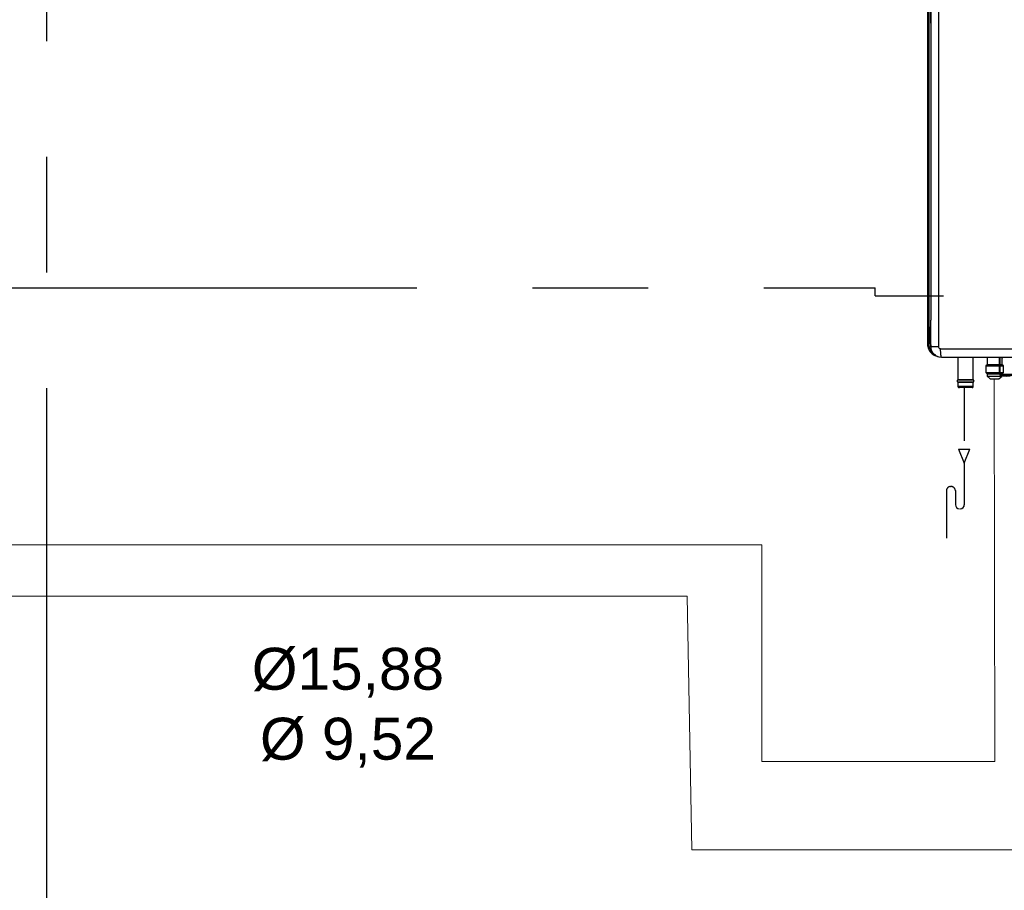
# Model space of a CAD drawing. Header units: millimetres. Extents: x 50532 to 99257, y 49161 to 61325.
# Tile 272 of 350: x 94589 to 95014, y 60572 to 60949. Entities that reach past the tile are written whole.
import ezdxf

# ---------------------------------------------------------------- set-up
doc = ezdxf.new("R2010")
doc.units = ezdxf.units.MM
doc.linetypes.add('CENTER', pattern=[2, 1.25, -0.25, 0.25, -0.25])
doc.linetypes.add('HIDDEN', pattern=[9.525, 6.35, -3.175])
for name, color, linetype in [('AQUAREA', 7, 'Continuous'), ('REFRIGERANTE', 251, 'Continuous'), ('SCRITTE', 7, 'Continuous')]:
    doc.layers.add(name, color=color, linetype=linetype)
doc.layers.add('COLLEGAMENTI ELETTRICI', color=3, linetype='Continuous', lineweight=30)
doc.layers.add('RITORNO', color=160, linetype='Continuous', lineweight=30)
doc.styles.get("Standard").update_dxf_attribs({"font": 'GOTHIC.TTF'})

# ---------------------------------------------------------------- blocks, each defined once
blk = doc.blocks.new('serie h')
at = {"layer": 'AQUAREA', "linetype": 'HIDDEN'}
for p, q in [((21748.91, -303.14), (21748.91, -310.47)), ((21748.23, -310.47), (21748.91, -312.15)), ((21748.23, -310.47), (21749.58, -310.47)), ((21748.91, -312.15), (21749.58, -310.47)), ((21748.91, -312.15), (21748.91, -317.09)), ((21746.78, -315.41), (21746.78, -321.07)), ((21747.26, -314.93), (21747.36, -314.93)), ((21747.84, -315.41), (21747.84, -317.09))]:
    blk.add_line(p, q, dxfattribs=at)
at = {"layer": 'AQUAREA', "lineweight": -3}
for points in [[(21744.53, -184.99), (21744.53, -297.92)], [(21744.53, -184.99), (21744.53, -297.92)], [(21744.71, -297.92), (21744.71, -184.99)], [(21744.71, -297.92), (21744.71, -184.99)], [(21744.92, -185.12), (21744.92, -277)], [(21744.92, -185.12), (21744.92, -277)], [(21745.84, -185.12), (21745.84, -298.26)], [(21745.84, -185.12), (21745.84, -298.26)], [(21744.91, -259.71), (21744.91, -257.54)], [(21744.89, -259.7), (21744.91, -259.71)], [(21744.92, -277), (21744.92, -295.12)], [(21744.92, -298.26), (21744.92, -295.12)], [(21744.86, -296.1), (21744.84, -296.07), (21744.83, -296.03), (21744.83, -295.99), (21744.84, -295.96), (21744.86, -295.93), (21744.89, -295.9), (21744.92, -295.89)], [(21744.84, -295.95), (21744.84, -295.97), (21744.84, -296.07)], [(21744.89, -296.18), (21744.89, -296.17), (21744.89, -296.16), (21744.89, -296.15), (21744.88, -296.14), (21744.88, -296.13), (21744.87, -296.12), (21744.87, -296.11), (21744.86, -296.1)], [(21744.89, -297.92), (21744.89, -296.18)], [(21744.89, -296.4), (21744.92, -296.4)], [(21744.53, -297.92), (21744.53, -298.03), (21744.54, -298.14), (21744.56, -298.25), (21744.59, -298.36), (21744.62, -298.46), (21744.67, -298.57), (21744.71, -298.67), (21744.77, -298.76)], [(21744.71, -297.92), (21744.67, -297.92), (21744.64, -297.92), (21744.61, -297.92), (21744.58, -297.92), (21744.56, -297.92), (21744.54, -297.92), (21744.53, -297.92), (21744.53, -297.92)], [(21744.89, -298.61), (21744.85, -298.53), (21744.81, -298.45), (21744.78, -298.37), (21744.76, -298.28), (21744.74, -298.19), (21744.72, -298.1), (21744.71, -298.01), (21744.71, -297.92)], [(21744.89, -297.92), (21744.89, -297.99), (21744.9, -298.05), (21744.91, -298.11), (21744.92, -298.17)], [(21744.92, -297.92), (21744.89, -297.92)], [(21744.77, -298.76), (21744.76, -298.74), (21744.75, -298.73), (21744.75, -298.72), (21744.74, -298.71), (21744.74, -298.71), (21744.75, -298.7)], [(21744.89, -298.61), (21744.87, -298.63), (21744.85, -298.64), (21744.83, -298.65), (21744.8, -298.67), (21744.79, -298.68), (21744.77, -298.69), (21744.76, -298.69), (21744.75, -298.7)], [(21744.85, -298.71), (21744.77, -298.76)], [(21744.77, -298.76), (21744.84, -298.86), (21744.92, -298.95), (21745, -299.04), (21745.09, -299.12), (21745.19, -299.2), (21745.29, -299.26), (21745.39, -299.32), (21745.5, -299.37)], [(21744.85, -298.71), (21744.84, -298.7), (21744.83, -298.68), (21744.83, -298.67), (21744.83, -298.66), (21744.84, -298.65), (21744.84, -298.65)], [(21745.5, -299.27), (21745.41, -299.23), (21745.31, -299.17), (21745.22, -299.11), (21745.13, -299.04), (21745.05, -298.97), (21744.98, -298.89), (21744.91, -298.8), (21744.85, -298.71)], [(21745.11, -298.96), (21744.93, -298.74), (21744.87, -298.63)], [(21745.11, -298.96), (21744.93, -298.74), (21744.87, -298.63)], [(21744.94, -298.58), (21744.89, -298.61)], [(21746.21, -299.55), (21745.92, -299.52), (21745.52, -299.35), (21745.2, -299.06), (21744.99, -298.69), (21744.92, -298.26)], [(21744.92, -298.26), (21744.94, -298.26), (21744.99, -298.26), (21745.07, -298.26), (21745.18, -298.26), (21745.32, -298.26), (21745.48, -298.26), (21745.66, -298.26), (21745.84, -298.26)], [(21744.94, -298.67), (21744.92, -298.62)], [(21744.94, -298.58), (21744.96, -298.57), (21744.97, -298.56)], [(21745.06, -298.82), (21744.94, -298.67)], [(21744.94, -298.67), (21745.01, -298.83), (21745.11, -298.96)], [(21745.17, -299.01), (21745.11, -298.96)], [(21745.15, -298.99), (21745.17, -299.02)], [(21745.84, -298.26), (21745.85, -298.34), (21745.89, -298.42), (21745.96, -298.47), (21746.03, -298.5), (21746.09, -298.51)], [(21746.09, -298.51), (21749.73, -298.51), (21753.39, -298.51), (21757.04, -298.51), (21760.7, -298.51), (21764.36, -298.51), (21768.02, -298.51), (21771.69, -298.51), (21775.36, -298.51), (21779.02, -298.51), (21782.69, -298.51), (21786.35, -298.51), (21790.02, -298.51), (21793.68, -298.51), (21797.34, -298.51), (21800.99, -298.51), (21804.64, -298.51), (21808.29, -298.51)], [(21746.21, -299.55), (21746.18, -299.53), (21746.16, -299.47), (21746.14, -299.37), (21746.12, -299.25), (21746.11, -299.09), (21746.1, -298.91), (21746.09, -298.71), (21746.09, -298.51)], [(21745.5, -299.37), (21745.5, -299.27)], [(21745.5, -299.37), (21745.7, -299.44), (21745.74, -299.44)], [(21808.17, -299.55), (21804.54, -299.55), (21800.9, -299.55), (21797.26, -299.55), (21793.62, -299.55), (21789.97, -299.55), (21786.32, -299.55), (21782.67, -299.55), (21779.01, -299.55), (21775.36, -299.55), (21771.71, -299.55), (21768.06, -299.55), (21764.41, -299.55), (21760.76, -299.55), (21757.12, -299.55), (21753.48, -299.55), (21749.84, -299.55), (21746.21, -299.55)], [(21748.15, -299.55), (21748.15, -302.19)], [(21749.97, -302.19), (21749.97, -299.55)], [(21751.65, -299.55), (21751.65, -300.42)], [(21753.12, -301.52), (21753.12, -299.55)], [(21753.17, -301.52), (21753.17, -299.55)], [(21753.34, -299.55), (21753.48, -299.55)], [(21753.4, -300.42), (21753.4, -299.55)], [(21751.63, -300.42), (21751.49, -300.56)], [(21751.49, -300.56), (21751.5, -300.56), (21751.56, -300.56), (21751.67, -300.56), (21751.81, -300.56), (21751.99, -300.56), (21752.19, -300.56), (21752.41, -300.56), (21752.46, -300.56)], [(21751.49, -300.56), (21751.49, -301.35)], [(21751.49, -301.35), (21751.5, -301.35), (21751.56, -301.35), (21751.67, -301.35), (21751.81, -301.35), (21751.99, -301.35), (21752.19, -301.35), (21752.41, -301.35), (21752.46, -301.35)], [(21751.49, -301.35), (21751.63, -301.49)], [(21752.46, -300.42), (21752.42, -300.42), (21752.22, -300.42), (21752.03, -300.42), (21751.87, -300.42), (21751.75, -300.42), (21751.67, -300.42), (21751.63, -300.42), (21751.63, -300.42)], [(21751.63, -301.49), (21751.64, -301.49), (21751.7, -301.49), (21751.81, -301.49), (21751.95, -301.49), (21752.12, -301.49), (21752.32, -301.49), (21752.46, -301.49)], [(21751.65, -301.49), (21751.65, -301.76)], [(21753.42, -300.42), (21752.46, -300.42)], [(21752.46, -300.56), (21753.56, -300.56)], [(21752.46, -301.35), (21753.56, -301.35)], [(21752.46, -301.49), (21753.42, -301.49)], [(21753.4, -301.76), (21753.4, -301.49)], [(21753.56, -300.56), (21753.42, -300.42)], [(21753.42, -301.49), (21753.56, -301.35)], [(21753.56, -301.35), (21753.56, -300.56)], [(21748.11, -302.25), (21748.09, -302.27), (21748.07, -302.3), (21748.05, -302.33), (21748.05, -302.36), (21748.05, -302.39), (21748.07, -302.43), (21748.09, -302.45), (21748.11, -302.47)], [(21748.15, -302.19), (21748.15, -302.2), (21748.14, -302.21), (21748.14, -302.22), (21748.14, -302.23), (21748.13, -302.23), (21748.13, -302.24), (21748.12, -302.24), (21748.11, -302.25)], [(21748.39, -302.25), (21748.19, -302.25), (21748.11, -302.25)], [(21748.11, -302.47), (21748.12, -302.48), (21748.13, -302.48), (21748.13, -302.49), (21748.14, -302.5), (21748.14, -302.5), (21748.14, -302.51), (21748.15, -302.52), (21748.15, -302.53)], [(21748.11, -302.47), (21748.11, -302.47), (21748.19, -302.47), (21748.39, -302.47)], [(21748.15, -302.19), (21748.15, -302.19), (21748.2, -302.19), (21748.29, -302.19), (21748.41, -302.19)], [(21748.15, -302.53), (21748.15, -303.01)], [(21748.41, -302.53), (21748.29, -302.53), (21748.2, -302.53), (21748.15, -302.53), (21748.15, -302.53)], [(21750, -302.25), (21749.93, -302.25), (21749.72, -302.25), (21749.42, -302.25), (21749.06, -302.25), (21748.7, -302.25), (21748.39, -302.25)], [(21748.39, -302.47), (21748.7, -302.47), (21749.06, -302.47), (21749.42, -302.47), (21749.72, -302.47), (21749.93, -302.47), (21750, -302.47)], [(21748.41, -302.19), (21748.57, -302.19), (21748.76, -302.19), (21748.95, -302.19), (21749.16, -302.19), (21749.36, -302.19), (21749.54, -302.19), (21749.7, -302.19), (21749.83, -302.19), (21749.92, -302.19), (21749.96, -302.19), (21749.97, -302.19)], [(21749.97, -302.53), (21749.96, -302.53), (21749.92, -302.53), (21749.83, -302.53), (21749.7, -302.53), (21749.54, -302.53), (21749.36, -302.53), (21749.16, -302.53), (21748.95, -302.53), (21748.76, -302.53), (21748.57, -302.53), (21748.41, -302.53)], [(21750, -302.25), (21749.99, -302.24), (21749.99, -302.24), (21749.98, -302.23), (21749.98, -302.22), (21749.97, -302.22), (21749.97, -302.21), (21749.97, -302.2), (21749.97, -302.19)], [(21749.97, -302.53), (21749.97, -302.52), (21749.97, -302.51), (21749.97, -302.5), (21749.98, -302.5), (21749.98, -302.49), (21749.99, -302.48), (21749.99, -302.48), (21750, -302.47)], [(21749.97, -303.01), (21749.97, -302.53)], [(21750, -302.47), (21750.03, -302.45), (21750.05, -302.43), (21750.06, -302.39), (21750.07, -302.36), (21750.06, -302.33), (21750.05, -302.3), (21750.03, -302.27), (21750, -302.25)], [(21751.65, -301.76), (21751.65, -301.76), (21751.68, -301.76), (21751.76, -301.76), (21751.88, -301.76), (21752.04, -301.76), (21752.22, -301.76), (21752.42, -301.76), (21752.46, -301.76)], [(21751.65, -301.76), (21752, -302.11)], [(21752, -302.11), (21752, -302.11), (21752.04, -302.11), (21752.12, -302.11), (21752.23, -302.11), (21752.37, -302.11), (21752.46, -302.11)], [(21752.46, -301.76), (21753.4, -301.76)], [(21752.46, -302.11), (21753.04, -302.11)], [(21753.04, -302.11), (21753.4, -301.76)], [(21753.28, -301.71), (21753.18, -301.64), (21753.14, -301.59), (21753.13, -301.56), (21753.12, -301.52)], [(21753.17, -301.52), (21753.14, -301.52), (21753.12, -301.52)], [(21753.33, -301.61), (21753.17, -301.52)], [(21753.17, -301.52), (21754.86, -301.52)], [(21753.28, -301.71), (21753.29, -301.68), (21753.3, -301.66), (21753.32, -301.63), (21753.33, -301.61)], [(21754.69, -301.71), (21754.32, -301.79), (21753.94, -301.82), (21753.59, -301.79), (21753.28, -301.71)], [(21754.67, -301.61), (21753.33, -301.61)], [(21753.33, -301.61), (21753.63, -301.7), (21753.96, -301.73), (21754.31, -301.7), (21754.67, -301.61)], [(21748.15, -303.01), (21748.15, -303.04), (21748.16, -303.06), (21748.17, -303.08), (21748.18, -303.1), (21748.2, -303.12), (21748.23, -303.13), (21748.25, -303.14), (21748.28, -303.14)], [(21748.41, -303.01), (21748.29, -303.01), (21748.2, -303.01), (21748.15, -303.01), (21748.15, -303.01)], [(21748.28, -303.14), (21748.28, -303.14), (21748.28, -303.14), (21748.28, -303.14), (21748.29, -303.14), (21748.3, -303.14), (21748.31, -303.14), (21748.32, -303.14), (21748.34, -303.14)], [(21749.84, -303.14), (21749.78, -303.14), (21749.61, -303.14), (21749.36, -303.14), (21749.06, -303.14), (21748.76, -303.14), (21748.34, -303.14)], [(21749.97, -303.01), (21749.96, -303.01), (21749.92, -303.01), (21749.83, -303.01), (21749.7, -303.01), (21749.54, -303.01), (21749.36, -303.01), (21749.16, -303.01), (21748.95, -303.01), (21748.76, -303.01), (21748.57, -303.01), (21748.41, -303.01)], [(21749.84, -303.14), (21749.86, -303.14), (21749.89, -303.13), (21749.91, -303.12), (21749.93, -303.1), (21749.95, -303.08), (21749.96, -303.06), (21749.97, -303.04), (21749.97, -303.01)]]:
    blk.add_lwpolyline(points, dxfattribs=at)
at = {"layer": 'AQUAREA', "linetype": 'HIDDEN'}
for centre, start, end in [((21747.26, -315.41), 90, 180), ((21747.36, -315.41), 0, 90)]:
    blk.add_arc(centre, 0.479, start, end, dxfattribs=at)
at = {"layer": 'AQUAREA', "linetype": 'Continuous'}
for centre, start, end in [((21748.32, -317.09), 180, 270), ((21748.43, -317.09), 270, 0)]:
    blk.add_arc(centre, 0.479, start, end, dxfattribs=at)

msp = doc.modelspace()

# ---------------------------------------------------------------- linework, layer by layer
at = {"layer": 'COLLEGAMENTI ELETTRICI', "linetype": 'CENTER', "lineweight": 30, "ltscale": 200}
for p, q in [((94600.18, 61189.24, 0), (94600.18, 59928.97, 0)), ((94510.3, 60832.57, 0), (94958.36, 60832.57, 0)), ((94958.36, 60829.18, 0), (94958.36, 60832.57, 0)), ((94958.36, 60829.18, 0), (94987.94, 60829.18, 0))]:
    msp.add_line(p, q, dxfattribs=at)
at = {"layer": 'REFRIGERANTE', "lineweight": 13}
for p, q in [((95010.2, 60627.96, 0), (95009.83, 60793.23, 0)), ((94493.12, 60721.54, 0), (94909.37, 60721.54, 0)), ((94909.42, 60627.96, 0), (94909.37, 60721.54, 0)), ((94493.17, 60699.41, 0), (94877.1, 60699.34, 0)), ((94879.24, 60589.71, 0), (94877.1, 60699.34, 0)), ((94909.42, 60627.96, 0), (95010.2, 60627.96, 0)), ((94879.24, 60589.71, 0), (95042.36, 60589.71, 0))]:
    msp.add_line(p, q, dxfattribs=at)

# ---------------------------------------------------------------- block references
at = {"layer": 'RITORNO', "lineweight": 30, "xscale": 3.627524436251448, "yscale": 3.627524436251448, "zscale": 3.627524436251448}
msp.add_blockref('serie h', (16102.25, 61889.15, 0), dxfattribs=at)

# ---------------------------------------------------------------- texts
at = {"layer": 'SCRITTE', "insert": (94730.55, 60651.18, 0), "char_height": 18.1376, "width": 472.0981, "attachment_point": 5}
msp.add_mtext('{\\fArial|b0|i0|c238|p34;%%C\\fArial|b0|i0|c0|p34;15,88\\fArial|b0|i0|c238|p34; \\fArial|b0|i0|c0|p34;\\P\\fArial|b0|i0|c238|p34;%%C\\fArial|b0|i0|c0|p34; 9,52}', dxfattribs=at)

doc.saveas('drawing.dxf')
